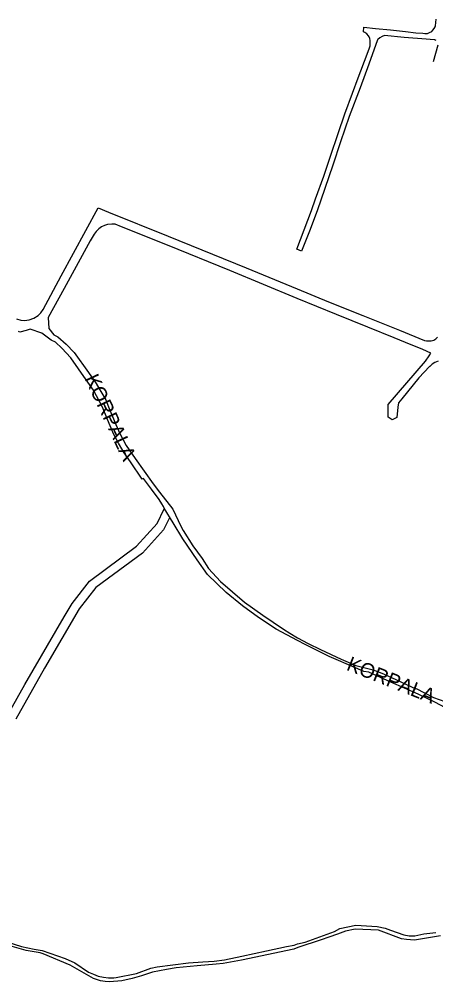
# Model space of a CAD drawing. Extents: x -304109 to -273954, y 21500 to 39796.
# Drawn here: x -296590 to -296306, y 24858 to 25515 of the extents above; entities that cross this region are included whole.
import ezdxf

# ---------------------------------------------------------------- set-up
doc = ezdxf.new("R2010")
doc.units = 0
doc.layers.add('krawedzie_ulic', color=7, linetype='Continuous')
doc.layers.add('nazwy_ulic', color=7, linetype='Continuous')

msp = doc.modelspace()

# ---------------------------------------------------------------- linework, layer by layer
at = {"layer": 'krawedzie_ulic'}
for points in [[(-296305.369, 25500), (-296306.225, 25500.438), (-296306.709, 25500.516), (-296312.092, 25500.92), (-296327.174, 25502.166), (-296340.476, 25503.388), (-296342.234, 25502.827), (-296343.83, 25501.901), (-296345.19, 25500.654), (-296345.292, 25500.536), (-296351.341, 25484), (-296357.299, 25467.737), (-296364.653, 25448.145), (-296370.594, 25430.85), (-296375.898, 25415.131), (-296381.334, 25398.995), (-296386.442, 25383.76), (-296391.848, 25369.93), (-296397.313, 25356.347), (-296400.462, 25357.803), (-296390.452, 25384.002), (-296387.642, 25392.036), (-296382.087, 25407.461), (-296377.374, 25421.142), (-296372.117, 25436.705), (-296367.73, 25450.033), (-296362.413, 25464.076), (-296358.472, 25474.619), (-296352.412, 25490.844), (-296350.808, 25495.153), (-296350.363, 25496.55), (-296350.384, 25500), (-296350.478, 25501.35), (-296350.96, 25502.615), (-296351.458, 25503.333), (-296352.598, 25504.601), (-296354.002, 25505.569), (-296354.98, 25505.998), (-296354.657, 25509.197), (-296346.789, 25508.353), (-296336.535, 25507.249), (-296326.204, 25506.169), (-296319.224, 25505.413), (-296314.4, 25504.992), (-296312.953, 25504.871), (-296311.324, 25504.959), (-296309.765, 25505.439), (-296308.369, 25506.283), (-296307.56, 25507.035), (-296306.587, 25508.162), (-296305.947, 25509.506), (-296305.79, 25510.112), (-296305.221, 25514.578)], [(-296307.228, 25485.826), (-296303.897, 25497.046)], [(-296591.825, 25310.199), (-296588.645, 25309.369), (-296586.235, 25309.127), (-296582.987, 25309.542), (-296579.91, 25310.614), (-296576.903, 25312.482), (-296575.002, 25314.35), (-296573.482, 25316.632), (-296561.18, 25339.518), (-296535.973, 25386.005), (-296528.867, 25383.04), (-296488.255, 25366.67), (-296435.007, 25344.981), (-296400.115, 25330.664), (-296378.91, 25321.867), (-296355.356, 25312.376), (-296330.317, 25302.346), (-296313.211, 25295.472), (-296311.904, 25295.145), (-296310.419, 25295.086), (-296308.667, 25295.205), (-296306.974, 25295.71), (-296305.608, 25296.453), (-296304.45, 25297.553)], [(-296304.057, 25281.402), (-296306.161, 25280.494), (-296308.076, 25279.234), (-296309.743, 25277.661), (-296309.851, 25277.538), (-296317.073, 25269.853), (-296328.754, 25255.698), (-296331.075, 25252.858), (-296331.412, 25250), (-296332.129, 25242.774), (-296335.302, 25241.312), (-296338.132, 25243.159), (-296338.103, 25250), (-296338.191, 25251.814), (-296312.574, 25281.361), (-296310.026, 25284.998), (-296308.976, 25286.728), (-296314.315, 25289.275), (-296326.179, 25294.075), (-296333.96, 25297.225), (-296352.019, 25304.518), (-296373.411, 25313.21), (-296400.085, 25324.101), (-296446.151, 25343.096), (-296488.675, 25360.326), (-296520.136, 25373), (-296524.491, 25374.764), (-296526.695, 25374.8), (-296529.529, 25374.523), (-296531.707, 25373.797), (-296533.711, 25372.863), (-296535.509, 25371.618), (-296537.306, 25369.785), (-296538.792, 25367.882), (-296541.479, 25363.34), (-296559.262, 25330.814), (-296570.035, 25311.13), (-296569.725, 25303.496), (-296566.341, 25299.322), (-296563.438, 25297.973), (-296557.769, 25292.784), (-296552.424, 25287.24), (-296542.69, 25273.641), (-296537.263, 25266.066), (-296534.815, 25261.8), (-296530.806, 25254.883), (-296528.944, 25250.046), (-296523.938, 25238.098), (-296521.213, 25232.051), (-296516.84, 25223.702), (-296510.807, 25214.937), (-296498.533, 25197.688), (-296494.137, 25191.979), (-296484.967, 25180.25), (-296479.508, 25168.818), (-296478.012, 25165.651), (-296471.346, 25155.254), (-296464.965, 25146.745), (-296460.794, 25139.835), (-296452.401, 25131.071), (-296436.231, 25116.79), (-296423.693, 25107.939), (-296409.434, 25098.393), (-296405.233, 25095.745), (-296400, 25092.499), (-296392.748, 25088.614), (-296384.186, 25084.497), (-296370.047, 25078.058), (-296360.057, 25073.648), (-296348.354, 25070.616), (-296341.345, 25067.941), (-296332.863, 25064.031), (-296319.289, 25057.727), (-296318.873, 25057.876), (-296307.224, 25051.891), (-296295.532, 25047.708)], [(-296299.011, 25044.795), (-296306.309, 25048.534), (-296317.647, 25053.997), (-296336.369, 25062.335), (-296345.853, 25066.542), (-296351.191, 25069.004), (-296354.71, 25069.546), (-296360.333, 25072.012), (-296378.319, 25079.886), (-296387.899, 25084.458), (-296394.805, 25087.919), (-296400, 25090.669), (-296414.619, 25098.459), (-296426.513, 25106.379), (-296437.447, 25114.268), (-296448.591, 25123.507), (-296461.278, 25135.637), (-296468.348, 25145.753), (-296478.21, 25160.011), (-296484.878, 25171.045), (-296490.891, 25181.036), (-296491.451, 25182.064), (-296492.487, 25183.965), (-296494.328, 25187.017), (-296499.527, 25194.051), (-296505.071, 25201.348), (-296505.848, 25200.801), (-296513.842, 25212.499), (-296518.288, 25218.846), (-296522.092, 25225.39), (-296525.285, 25231.303), (-296529.51, 25241.451), (-296533.107, 25249.974), (-296539.164, 25261.612), (-296544.134, 25268.581), (-296554.7, 25283.676), (-296560.671, 25290.268), (-296565.194, 25294.204), (-296567.959, 25295.587), (-296574.342, 25300.451), (-296582.498, 25303.079), (-296585.194, 25302.18), (-296589.411, 25301.108), (-296590.275, 25301.557)], [(-296607.09, 25023.375), (-296585.925, 25060.662), (-296559.138, 25106.785), (-296553.752, 25115.946), (-296541.843, 25131.226), (-296509.798, 25155.018), (-296495.785, 25170.56), (-296491.036, 25180.43)], [(-296487.383, 25174.362), (-296491.328, 25166.173), (-296505.648, 25150.235), (-296537.607, 25126.818), (-296548.918, 25112.304), (-296572.571, 25071.783), (-296592.278, 25037.125)], [(-296371.051, 24894.215), (-296360.18, 24896.389), (-296345.532, 24895.502), (-296340.162, 24894.488), (-296336.494, 24892.981), (-296327.325, 24889.874), (-296323.839, 24889.18), (-296319.949, 24889.227), (-296313.752, 24890.586), (-296305.575, 24891.567)], [(-296302.254, 24889.3), (-296320.062, 24886.273), (-296325.555, 24886.676), (-296329.092, 24887.14), (-296344.681, 24893.164), (-296360.6, 24893.764), (-296367.203, 24892.378), (-296372.76, 24890.234), (-296378.624, 24888.266), (-296383.7, 24886.507), (-296399.804, 24881.142), (-296402.345, 24880.02), (-296438.114, 24872.62), (-296450.749, 24870.262), (-296455.351, 24869.798), (-296468.421, 24868.788), (-296482.736, 24867.318), (-296489.448, 24866.317), (-296498.93, 24864.345), (-296506.352, 24861.893), (-296512.707, 24860.079), (-296519.876, 24858.594), (-296528.317, 24857.87), (-296531.191, 24857.993), (-296534.371, 24858.548), (-296539.231, 24860.042), (-296555.064, 24869.252), (-296573.616, 24877.008), (-296575.448, 24877.667), (-296585.165, 24879.281), (-296596.258, 24882.266)], [(-296421.035, 24879.002), (-296407.485, 24881.869), (-296402.248, 24882.741), (-296400.037, 24883.66), (-296394.802, 24884.917), (-296374.728, 24892.234), (-296371.051, 24894.215)], [(-296597.737, 24884.858), (-296588.399, 24881.997), (-296579.648, 24880.153), (-296574.179, 24879.093), (-296558.454, 24873.672), (-296551.989, 24870.756), (-296542.468, 24864.462), (-296539.264, 24862.933), (-296535.909, 24861.774), (-296532.445, 24861), (-296528.915, 24860.62), (-296525.366, 24860.639), (-296523.796, 24860.775), (-296509.737, 24863.593), (-296499.927, 24867.116), (-296495.758, 24868.088), (-296474.349, 24870.84), (-296464.611, 24871.54), (-296456.931, 24871.907), (-296449.761, 24872.807), (-296437.965, 24875.239), (-296421.035, 24879.002)]]:
    msp.add_lwpolyline(points, dxfattribs=at)

# ---------------------------------------------------------------- texts
at = {"layer": 'nazwy_ulic'}
for rotation, p in [(295.060103, (-296545.445, 25269.534)), (338.280167, (-296367.162, 25070.84))]:
    msp.add_text('KORPALA', height=10, rotation=rotation, dxfattribs=at).set_placement(p)

doc.saveas('drawing.dxf')
